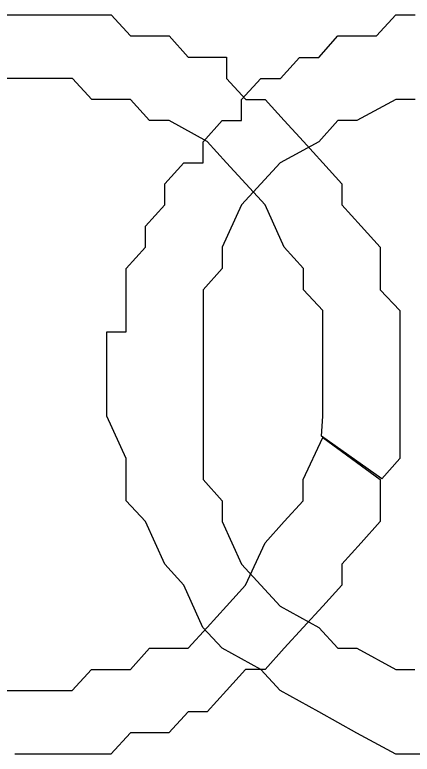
# Model space of a CAD drawing. Extents: x -574342 to -508101, y -1143544 to -1123894.
# Drawn here: x -508157.665 to -508155.017, y -1143416.015 to -1143411.089 of the extents above; entities that cross this region are included whole.
import ezdxf

# ---------------------------------------------------------------- set-up
doc = ezdxf.new("R2010")
doc.units = 0
doc.layers.add('00_1_50_rozpiska', color=7, linetype='Continuous')

msp = doc.modelspace()

# ---------------------------------------------------------------- linework, layer by layer
at = {"layer": '00_1_50_rozpiska'}
for p, q in [((-508157.7944, -1143411.0889), (-508157.664, -1143411.0889)), ((-508157.7944, -1143411.0889), (-508157.664, -1143411.0889)), ((-508157.664, -1143411.0889), (-508157.5365, -1143411.0889)), ((-508157.664, -1143411.0889), (-508157.5365, -1143411.0889)), ((-508157.5365, -1143411.0889), (-508157.4066, -1143411.0889)), ((-508157.5365, -1143411.0889), (-508157.4066, -1143411.0889)), ((-508157.4066, -1143411.0889), (-508157.2809, -1143411.0889)), ((-508157.4066, -1143411.0889), (-508157.2809, -1143411.0889)), ((-508157.2809, -1143411.0889), (-508157.1522, -1143411.089)), ((-508157.2809, -1143411.0889), (-508157.1522, -1143411.089)), ((-508157.1522, -1143411.089), (-508157.0235, -1143411.089)), ((-508157.1522, -1143411.089), (-508157.0235, -1143411.089)), ((-508157.0235, -1143411.089), (-508156.8937, -1143411.2294)), ((-508157.0235, -1143411.089), (-508156.8937, -1143411.2294)), ((-508156.8937, -1143411.2294), (-508156.7674, -1143411.2294)), ((-508156.8937, -1143411.2294), (-508156.7674, -1143411.2294)), ((-508156.7674, -1143411.2294), (-508156.6369, -1143411.2294)), ((-508156.7674, -1143411.2294), (-508156.6369, -1143411.2294)), ((-508156.6369, -1143411.2294), (-508156.5101, -1143411.3722)), ((-508156.6369, -1143411.2294), (-508156.5101, -1143411.3722)), ((-508156.5101, -1143411.3722), (-508156.3826, -1143411.3722)), ((-508156.5101, -1143411.3722), (-508156.3826, -1143411.3722)), ((-508156.3826, -1143411.3722), (-508156.2539, -1143411.3722)), ((-508156.3826, -1143411.3722), (-508156.2539, -1143411.3722)), ((-508156.2539, -1143411.3722), (-508156.2539, -1143411.5126)), ((-508156.2539, -1143411.3722), (-508156.2539, -1143411.5126)), ((-508157.5365, -1143411.5125), (-508157.7945, -1143411.5124)), ((-508157.5365, -1143411.5125), (-508157.7945, -1143411.5124)), ((-508157.281, -1143411.5125), (-508157.5365, -1143411.5125)), ((-508157.281, -1143411.5125), (-508157.5365, -1143411.5125)), ((-508157.1523, -1143411.6535), (-508157.281, -1143411.5125)), ((-508157.1523, -1143411.6535), (-508157.281, -1143411.5125)), ((-508156.2539, -1143411.5126), (-508156.1265, -1143411.6536)), ((-508156.2539, -1143411.5126), (-508156.1265, -1143411.6536)), ((-508156.8938, -1143411.6535), (-508157.1523, -1143411.6535)), ((-508156.8938, -1143411.6535), (-508157.1523, -1143411.6535)), ((-508156.7675, -1143411.7933), (-508156.8938, -1143411.6535)), ((-508156.7675, -1143411.7933), (-508156.8938, -1143411.6535)), ((-508156.1265, -1143411.6536), (-508155.9972, -1143411.6536)), ((-508156.1265, -1143411.6536), (-508155.9972, -1143411.6536)), ((-508155.9972, -1143411.6536), (-508155.8703, -1143411.7935)), ((-508155.9972, -1143411.6536), (-508155.8703, -1143411.7935)), ((-508156.637, -1143411.7934), (-508156.7675, -1143411.7933)), ((-508156.637, -1143411.7934), (-508156.7675, -1143411.7933)), ((-508156.3827, -1143411.9338), (-508156.637, -1143411.7934)), ((-508156.3827, -1143411.9338), (-508156.637, -1143411.7934)), ((-508155.8703, -1143411.7935), (-508155.7422, -1143411.9339)), ((-508155.8703, -1143411.7935), (-508155.8703, -1143411.7935)), ((-508155.8703, -1143411.7935), (-508155.7422, -1143411.9339)), ((-508156.254, -1143412.0754), (-508156.3827, -1143411.9338)), ((-508156.254, -1143412.0754), (-508156.3827, -1143411.9338)), ((-508155.7422, -1143411.9339), (-508155.6124, -1143412.0755)), ((-508155.7422, -1143411.9339), (-508155.6124, -1143412.0755)), ((-508156.1265, -1143412.214), (-508156.254, -1143412.0754)), ((-508156.1265, -1143412.214), (-508156.254, -1143412.0754)), ((-508155.6124, -1143412.0755), (-508155.4849, -1143412.2141)), ((-508155.6124, -1143412.0755), (-508155.6124, -1143412.0755)), ((-508155.6124, -1143412.0755), (-508155.4849, -1143412.2141)), ((-508155.9973, -1143412.3556), (-508156.1265, -1143412.214)), ((-508155.9973, -1143412.3556), (-508156.1265, -1143412.214)), ((-508155.4849, -1143412.2141), (-508155.4849, -1143412.3557)), ((-508155.4849, -1143412.2141), (-508155.4849, -1143412.3557)), ((-508155.8704, -1143412.637), (-508155.9973, -1143412.3556)), ((-508155.8704, -1143412.637), (-508155.9973, -1143412.3556)), ((-508155.4849, -1143412.3557), (-508155.3569, -1143412.4973)), ((-508155.4849, -1143412.3557), (-508155.3569, -1143412.4973)), ((-508155.3569, -1143412.4973), (-508155.2306, -1143412.6371)), ((-508155.3569, -1143412.4973), (-508155.3569, -1143412.4973)), ((-508155.3569, -1143412.4973), (-508155.2306, -1143412.6371)), ((-508155.7423, -1143412.778), (-508155.8704, -1143412.637)), ((-508155.7423, -1143412.778), (-508155.8704, -1143412.637)), ((-508155.2306, -1143412.6371), (-508155.2306, -1143412.7781)), ((-508155.2306, -1143412.6371), (-508155.2306, -1143412.7781)), ((-508155.7424, -1143412.9202), (-508155.7423, -1143412.778)), ((-508155.7424, -1143412.9202), (-508155.7423, -1143412.778)), ((-508155.2306, -1143412.7781), (-508155.2306, -1143412.9202)), ((-508155.2306, -1143412.7781), (-508155.2306, -1143412.9202)), ((-508155.6125, -1143413.0582), (-508155.7424, -1143412.9202)), ((-508155.6125, -1143413.0582), (-508155.7424, -1143412.9202)), ((-508155.2306, -1143412.9202), (-508155.1002, -1143413.0583)), ((-508155.2306, -1143412.9202), (-508155.1002, -1143413.0583)), ((-508155.6126, -1143413.3396), (-508155.6125, -1143413.0582)), ((-508155.6126, -1143413.3396), (-508155.6125, -1143413.0582)), ((-508155.1002, -1143413.0583), (-508155.1002, -1143413.2004)), ((-508155.1002, -1143413.0583), (-508155.1002, -1143413.2004)), ((-508155.1002, -1143413.2004), (-508155.1002, -1143413.3396)), ((-508155.1002, -1143413.2004), (-508155.1002, -1143413.2004)), ((-508155.1002, -1143413.2004), (-508155.1002, -1143413.3396)), ((-508155.6126, -1143413.4806), (-508155.6126, -1143413.3396)), ((-508155.6126, -1143413.4806), (-508155.6126, -1143413.3396)), ((-508155.1002, -1143413.3396), (-508155.1002, -1143413.4806)), ((-508155.1002, -1143413.3396), (-508155.1002, -1143413.4806)), ((-508155.6126, -1143413.7631), (-508155.6126, -1143413.4806)), ((-508155.6126, -1143413.7631), (-508155.6126, -1143413.4806)), ((-508155.1002, -1143413.4806), (-508155.1003, -1143413.6222)), ((-508155.1002, -1143413.4806), (-508155.1003, -1143413.6222)), ((-508155.1003, -1143413.6222), (-508155.1003, -1143413.7632)), ((-508155.1003, -1143413.6222), (-508155.1003, -1143413.7632)), ((-508155.6221, -1143413.8958), (-508155.6126, -1143413.7631)), ((-508155.1003, -1143413.7632), (-508155.1003, -1143413.9042)), ((-508155.1003, -1143413.7632), (-508155.1003, -1143413.9042)), ((-508155.7425, -1143414.1843), (-508155.6126, -1143413.9041)), ((-508155.7425, -1143414.1843), (-508155.6126, -1143413.9041)), ((-508155.2201, -1143414.1802), (-508155.6221, -1143413.8958)), ((-508155.6126, -1143413.9041), (-508155.2308, -1143414.1843)), ((-508155.1003, -1143413.9042), (-508155.1003, -1143414.0451)), ((-508155.1003, -1143413.9042), (-508155.1003, -1143414.0451)), ((-508155.1003, -1143414.0451), (-508155.2201, -1143414.1802)), ((-508155.7425, -1143414.3258), (-508155.7425, -1143414.1843)), ((-508155.7425, -1143414.3258), (-508155.7425, -1143414.1843)), ((-508155.2308, -1143414.1843), (-508155.2308, -1143414.3259)), ((-508155.2308, -1143414.1843), (-508155.2308, -1143414.1843)), ((-508155.2308, -1143414.1843), (-508155.2308, -1143414.3259)), ((-508155.8706, -1143414.4644), (-508155.7425, -1143414.3258)), ((-508155.8706, -1143414.4644), (-508155.7425, -1143414.3258)), ((-508155.2308, -1143414.3259), (-508155.2308, -1143414.4645)), ((-508155.2308, -1143414.3259), (-508155.2308, -1143414.4645)), ((-508155.9976, -1143414.6066), (-508155.8706, -1143414.4644)), ((-508155.9976, -1143414.6066), (-508155.8706, -1143414.4644)), ((-508155.2308, -1143414.4645), (-508155.3571, -1143414.6067)), ((-508155.2308, -1143414.4645), (-508155.3571, -1143414.6067)), ((-508156.1269, -1143414.888), (-508155.9976, -1143414.6066)), ((-508156.1269, -1143414.888), (-508155.9976, -1143414.6066)), ((-508155.3571, -1143414.6067), (-508155.4852, -1143414.7488)), ((-508155.3571, -1143414.6067), (-508155.4852, -1143414.7488)), ((-508155.3571, -1143414.6067), (-508155.3571, -1143414.6067)), ((-508155.4852, -1143414.7488), (-508155.4853, -1143414.888)), ((-508155.4852, -1143414.7488), (-508155.4853, -1143414.888)), ((-508156.2544, -1143415.0289), (-508156.1269, -1143414.888)), ((-508156.2544, -1143415.0289), (-508156.1269, -1143414.888)), ((-508155.4853, -1143414.888), (-508155.6128, -1143415.029)), ((-508155.4853, -1143414.888), (-508155.6128, -1143415.029)), ((-508156.3831, -1143415.1705), (-508156.2544, -1143415.0289)), ((-508156.3831, -1143415.1705), (-508156.2544, -1143415.0289)), ((-508155.6128, -1143415.029), (-508155.7427, -1143415.1706)), ((-508155.6128, -1143415.029), (-508155.7427, -1143415.1706)), ((-508155.6128, -1143415.029), (-508155.6128, -1143415.029)), ((-508156.5106, -1143415.3085), (-508156.3831, -1143415.1705)), ((-508156.5106, -1143415.3085), (-508156.3831, -1143415.1705)), ((-508155.7427, -1143415.1706), (-508155.8708, -1143415.3086)), ((-508155.7427, -1143415.1706), (-508155.8708, -1143415.3086)), ((-508155.7427, -1143415.1706), (-508155.7427, -1143415.1706)), ((-508156.8942, -1143415.4506), (-508156.7679, -1143415.3085)), ((-508156.8942, -1143415.4506), (-508156.7679, -1143415.3085)), ((-508156.7679, -1143415.3085), (-508156.5106, -1143415.3085)), ((-508156.7679, -1143415.3085), (-508156.5106, -1143415.3085)), ((-508155.8708, -1143415.3086), (-508155.9977, -1143415.4507)), ((-508155.8708, -1143415.3086), (-508155.9977, -1143415.4507)), ((-508157.2815, -1143415.5904), (-508157.1528, -1143415.4506)), ((-508157.2815, -1143415.5904), (-508157.1528, -1143415.4506)), ((-508157.1528, -1143415.4506), (-508156.8942, -1143415.4506)), ((-508157.1528, -1143415.4506), (-508156.8942, -1143415.4506)), ((-508156.1269, -1143415.4507), (-508156.2544, -1143415.5905)), ((-508156.1269, -1143415.4507), (-508156.2544, -1143415.5905)), ((-508155.9977, -1143415.4507), (-508156.1269, -1143415.4507)), ((-508155.9977, -1143415.4507), (-508156.1269, -1143415.4507)), ((-508157.9213, -1143415.5903), (-508157.6645, -1143415.5903)), ((-508157.9213, -1143415.5903), (-508157.6645, -1143415.5903)), ((-508157.6645, -1143415.5903), (-508157.537, -1143415.5903)), ((-508157.6645, -1143415.5903), (-508157.537, -1143415.5903)), ((-508157.537, -1143415.5903), (-508157.2815, -1143415.5904)), ((-508157.537, -1143415.5903), (-508157.2815, -1143415.5904)), ((-508156.2544, -1143415.5905), (-508156.3831, -1143415.7315)), ((-508156.2544, -1143415.5905), (-508156.3831, -1143415.7315)), ((-508156.5106, -1143415.7314), (-508156.6375, -1143415.873)), ((-508156.5106, -1143415.7314), (-508156.6375, -1143415.873)), ((-508156.3831, -1143415.7315), (-508156.5106, -1143415.7314)), ((-508156.3831, -1143415.7315), (-508156.5106, -1143415.7314)), ((-508156.3831, -1143415.7315), (-508156.3831, -1143415.7315)), ((-508156.8943, -1143415.873), (-508157.0242, -1143416.0139)), ((-508156.8943, -1143415.873), (-508157.0242, -1143416.0139)), ((-508156.768, -1143415.873), (-508156.8943, -1143415.873)), ((-508156.768, -1143415.873), (-508156.8943, -1143415.873)), ((-508156.6375, -1143415.873), (-508156.768, -1143415.873)), ((-508156.6375, -1143415.873), (-508156.768, -1143415.873)), ((-508157.5371, -1143416.0139), (-508157.6646, -1143416.0139)), ((-508157.5371, -1143416.0139), (-508157.6646, -1143416.0139)), ((-508157.2815, -1143416.0139), (-508157.5371, -1143416.0139)), ((-508157.2815, -1143416.0139), (-508157.5371, -1143416.0139)), ((-508157.1529, -1143416.0139), (-508157.2815, -1143416.0139)), ((-508157.1529, -1143416.0139), (-508157.2815, -1143416.0139)), ((-508157.0242, -1143416.0139), (-508157.1529, -1143416.0139)), ((-508157.0242, -1143416.0139), (-508157.1529, -1143416.0139))]:
    msp.add_line(p, q, dxfattribs=at)
for points in [[(-508156.9223, -1143413.2005), (-508156.9223, -1143413.0583), (-508156.9222, -1143412.9203), (-508156.9222, -1143412.7781), (-508156.7941, -1143412.6372), (-508156.7941, -1143412.4974), (-508156.6654, -1143412.3558), (-508156.6654, -1143412.2142), (-508156.5385, -1143412.0756), (-508156.4104, -1143412.0756), (-508156.4104, -1143411.9341), (-508156.2829, -1143411.7937), (-508156.1536, -1143411.7937), (-508156.1536, -1143411.6539), (-508156.0255, -1143411.5129), (-508155.8956, -1143411.513), (-508155.7687, -1143411.3726), (-508155.6394, -1143411.3726), (-508155.5119, -1143411.2299), (-508155.3856, -1143411.2299), (-508155.2552, -1143411.2299), (-508155.1265, -1143411.0895), (-508154.9984, -1143411.0895)], [(-508156.9223, -1143413.2005), (-508156.9223, -1143413.0583), (-508156.9222, -1143412.9203), (-508156.9222, -1143412.7781), (-508156.7941, -1143412.6372), (-508156.7941, -1143412.4974), (-508156.7941, -1143412.4974), (-508156.6654, -1143412.3558), (-508156.6654, -1143412.2142), (-508156.5385, -1143412.0756), (-508156.4104, -1143412.0756), (-508156.4104, -1143411.9341), (-508156.2829, -1143411.7937), (-508156.1536, -1143411.7937), (-508156.1536, -1143411.6539), (-508156.0255, -1143411.5129), (-508155.8956, -1143411.513), (-508155.7687, -1143411.3726), (-508155.6394, -1143411.3726), (-508155.6394, -1143411.3726), (-508155.5119, -1143411.2299), (-508155.3856, -1143411.2299), (-508155.2552, -1143411.2299), (-508155.1265, -1143411.0895), (-508154.9984, -1143411.0895)], [(-508154.9985, -1143411.6541), (-508155.1266, -1143411.654), (-508155.3857, -1143411.7938), (-508155.512, -1143411.7938), (-508155.6395, -1143411.9342), (-508155.8957, -1143412.0757), (-508156.0256, -1143412.2143), (-508156.1537, -1143412.3559), (-508156.283, -1143412.6372), (-508156.283, -1143412.7782), (-508156.4105, -1143412.9204), (-508156.4105, -1143413.0584), (-508156.4106, -1143413.3398), (-508156.4106, -1143413.4807), (-508156.4106, -1143413.7633), (-508156.4106, -1143413.9043), (-508156.4107, -1143414.1845), (-508156.2832, -1143414.3261), (-508156.2832, -1143414.4647), (-508156.154, -1143414.749), (-508156.0259, -1143414.8883), (-508155.8961, -1143415.0293), (-508155.6399, -1143415.1709), (-508155.5125, -1143415.3089), (-508155.3862, -1143415.3089), (-508155.127, -1143415.4511), (-508154.999, -1143415.4511)], [(-508154.9985, -1143411.6541), (-508155.1266, -1143411.654), (-508155.3857, -1143411.7938), (-508155.512, -1143411.7938), (-508155.6395, -1143411.9342), (-508155.8957, -1143412.0757), (-508156.0256, -1143412.2143), (-508156.1537, -1143412.3559), (-508156.283, -1143412.6372), (-508156.283, -1143412.7782), (-508156.4105, -1143412.9204), (-508156.4105, -1143413.0584), (-508156.4106, -1143413.3398), (-508156.4106, -1143413.4807), (-508156.4106, -1143413.7633), (-508156.4106, -1143413.9043), (-508156.4107, -1143414.1845), (-508156.2832, -1143414.3261), (-508156.2832, -1143414.4647), (-508156.154, -1143414.749), (-508156.0259, -1143414.8883), (-508155.8961, -1143415.0293), (-508155.6399, -1143415.1709), (-508155.5125, -1143415.3089), (-508155.3862, -1143415.3089), (-508155.127, -1143415.4511), (-508154.999, -1143415.4511)], [(-508154.8704, -1143416.0145), (-508155.1271, -1143416.0145), (-508155.3862, -1143415.8735), (-508155.64, -1143415.7318), (-508155.8961, -1143415.5908), (-508156.026, -1143415.451), (-508156.2833, -1143415.3088), (-508156.4108, -1143415.1708), (-508156.5388, -1143414.8882), (-508156.6657, -1143414.749), (-508156.7944, -1143414.4646), (-508156.9224, -1143414.326), (-508156.9224, -1143414.0452), (-508157.0516, -1143413.7632), (-508157.0516, -1143413.4807), (-508157.0516, -1143413.3397), (-508157.0515, -1143413.2005), (-508156.9223, -1143413.2005)], [(-508154.8704, -1143416.0145), (-508155.1271, -1143416.0145), (-508155.3862, -1143415.8735), (-508155.64, -1143415.7318), (-508155.8961, -1143415.5908), (-508156.026, -1143415.451), (-508156.2833, -1143415.3088), (-508156.4108, -1143415.1708), (-508156.5388, -1143414.8882), (-508156.6657, -1143414.749), (-508156.7944, -1143414.4646), (-508156.9224, -1143414.326), (-508156.9224, -1143414.0452), (-508157.0516, -1143413.7632), (-508157.0516, -1143413.4807), (-508157.0516, -1143413.3397), (-508157.0515, -1143413.2005), (-508156.9223, -1143413.2005)]]:
    msp.add_lwpolyline(points, dxfattribs=at)

doc.saveas('drawing.dxf')
